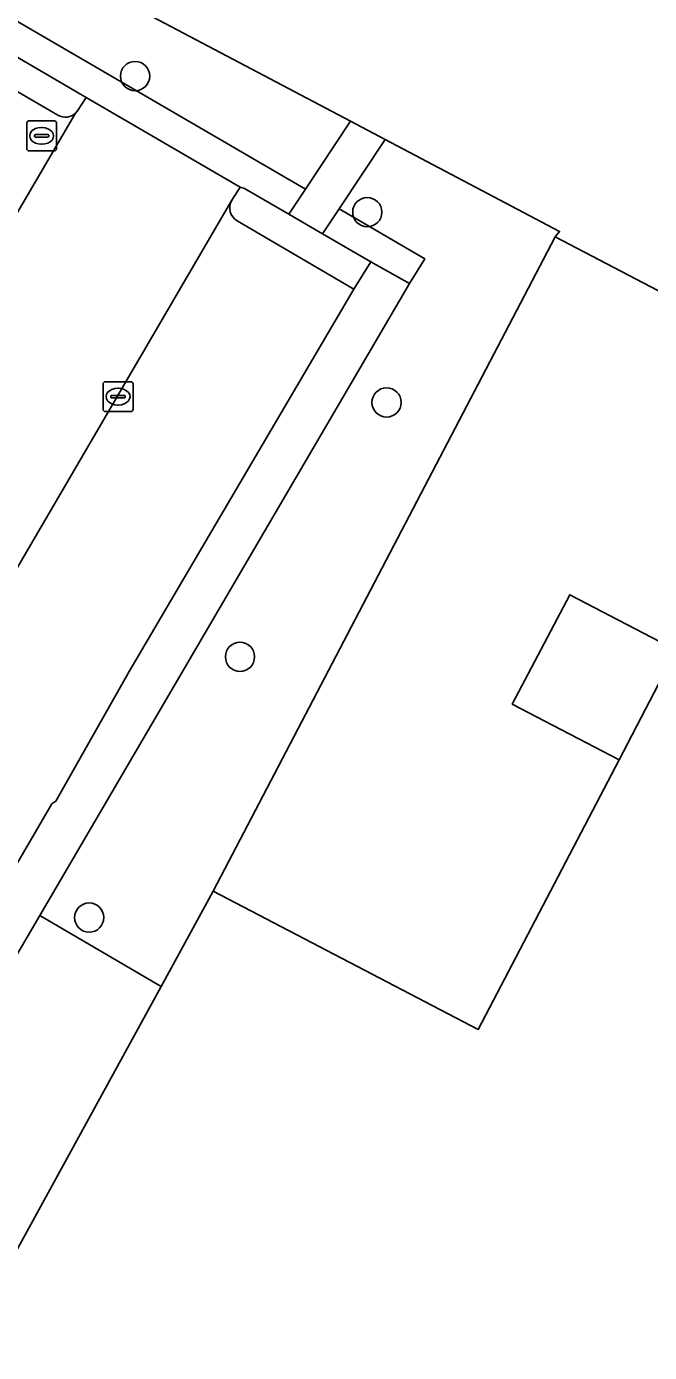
# Model space of a CAD drawing. Extents: x 160663 to 161506, y 382245 to 383291.
# Drawn here: x 161075.4 to 161096.23, y 383115.21 to 383159.56 of the extents above; entities that cross this region are included whole.
import ezdxf

# ---------------------------------------------------------------- set-up
doc = ezdxf.new("R2010")
doc.units = 0
for name, color, linetype in [('IMGEO_Boom', 7, 'Continuous'), ('IMGEO_Erf', 7, 'Continuous'), ('IMGEO_Groenvoorziening', 7, 'Continuous'), ('IMGEO_Hek', 7, 'Continuous'), ('IMGEO_Kolk', 7, 'Continuous'), ('IMGEO_Pand', 7, 'Continuous'), ('IMGEO_Pand_overbouw', 7, 'Continuous'), ('IMGEO_Parkeervlak_open', 7, 'Continuous'), ('IMGEO_Rijbaan_lokaal_open', 7, 'Continuous'), ('IMGEO_Rioolput', 7, 'Continuous'), ('IMGEO_Verkeerseiland_open', 7, 'Continuous'), ('IMGEO_Voetpad_open', 7, 'Continuous')]:
    doc.layers.add(name, color=color, linetype=linetype)

msp = doc.modelspace()

# ---------------------------------------------------------------- linework, layer by layer
at = {"layer": 'IMGEO_Boom'}
for centre in [(161079.03, 383157.901), (161086.795, 383153.349), (161087.441, 383146.985), (161082.538, 383138.478), (161077.495, 383129.758)]:
    msp.add_circle(centre, 0.489, dxfattribs=at)
at = {"layer": 'IMGEO_Erf'}
for points in [[(161027.92, 383127.435), (161047.75, 383174.531), (161054.092, 383171.863), (161058.7, 383169.924), (161059.994, 383169.339), (161060.373, 383169.88), (161062.233, 383169.04), (161086.232, 383156.39), (161087.388, 383155.781), (161093.226, 383152.703), (161093.072, 383152.528), (161101.931, 383147.903)], [(161097.125, 383138.696), (161093.57, 383140.552), (161091.641, 383136.9), (161095.213, 383135.035), (161090.502, 383126.011), (161081.643, 383130.636), (161079.899, 383127.453), (161073.943, 383116.587), (161065.61, 383101.151), (161068.42, 383099.635), (161073.394, 383096.951), (161074.541, 383099.075), (161077.907, 383097.519), (161076.801, 383095.11), (161077.963, 383094.489), (161078.933, 383096.567), (161079.108, 383096.485), (161083.813, 383094.296), (161087.456, 383100.482), (161087.558, 383100.425), (161091.236, 383098.389), (161093.838, 383096.949), (161097.716, 383094.802)]]:
    msp.add_lwpolyline(points, dxfattribs=at)
at = {"layer": 'IMGEO_Groenvoorziening'}
for points in [[(161062.233, 383169.04), (161060.373, 383169.88), (161059.994, 383169.339), (161059.721, 383168.691), (161084.726, 383154.118), (161086.232, 383156.39)], [(161059.721, 383168.691), (161059.331, 383167.766), (161077.39, 383157.18), (161082.548, 383154.181), (161082.691, 383154.138), (161084.17, 383153.279), (161084.726, 383154.118)], [(161075.846, 383129.833), (161079.899, 383127.453), (161081.643, 383130.636), (161093.072, 383152.528), (161093.226, 383152.703), (161087.388, 383155.781), (161085.851, 383153.463), (161088.714, 383151.794), (161088.203, 383150.961)], [(161086.912, 383151.687), (161088.203, 383150.961), (161088.714, 383151.794), (161085.851, 383153.463), (161085.296, 383152.625)], [(161088.203, 383150.961), (161086.912, 383151.687), (161086.349, 383150.769), (161078.827, 383137.985), (161076.385, 383133.656), (161076.251, 383133.558), (161070.112, 383123.046), (161070.095, 383122.895), (161067.53, 383118.622), (161061.432, 383108.156), (161062.815, 383107.553), (161075.846, 383129.833)], [(161073.943, 383116.587), (161079.899, 383127.453), (161075.846, 383129.833), (161062.815, 383107.553), (161063.724, 383107.157), (161066.973, 383105.421), (161065.615, 383102.832), (161062.342, 383104.492), (161061.636, 383103.295), (161065.61, 383101.151)]]:
    msp.add_lwpolyline(points, close=True, dxfattribs=at)
at = {"layer": 'IMGEO_Hek'}
for points in [[(161062.233, 383169.04), (161086.232, 383156.39)], [(161086.232, 383156.39), (161087.388, 383155.781)], [(161087.388, 383155.781), (161093.226, 383152.703)], [(161093.226, 383152.703), (161093.072, 383152.528)]]:
    msp.add_lwpolyline(points, dxfattribs=at)
at = {"layer": 'IMGEO_Kolk'}
for p, q in [((161077.96, 383146.753), (161077.96, 383147.605)), ((161078.035, 383147.679), (161078.887, 383147.679)), ((161078.448, 383147.459), (161078.473, 383147.459)), ((161078.961, 383147.605), (161078.961, 383146.753)), ((161078.219, 383147.173), (161078.219, 383147.185)), ((161078.657, 383147.136), (161078.259, 383147.136)), ((161078.262, 383147.222), (161078.66, 383147.222)), ((161078.703, 383147.185), (161078.703, 383147.173)), ((161078.887, 383146.679), (161078.035, 383146.679)), ((161078.471, 383146.899), (161078.446, 383146.899))]:
    msp.add_line(p, q, dxfattribs=at)
for points in [[(161077.96, 383146.753), (161077.96, 383147.605)], [(161078.035, 383147.679), (161078.887, 383147.679)], [(161078.961, 383147.605), (161078.961, 383146.753)], [(161078.887, 383146.679), (161078.035, 383146.679)]]:
    msp.add_lwpolyline(points, dxfattribs=at)
for centre, radius, start, end in [((161078.037, 383147.603), 0.0765, 91.552, 178.448), ((161078.037, 383147.603), 0.0765, 91.552, 178.448), ((161078.885, 383147.603), 0.0765, 1.552, 88.448), ((161078.885, 383147.603), 0.0765, 1.552, 88.448), ((161078.259, 383147.182), 0.0403, 85.8775, 175.7526), ((161078.256, 383147.172), 0.0366, 178.938, 274.7102), ((161078.66, 383147.179), 0.043, 264.8664, 352.4533), ((161078.664, 383147.184), 0.0386, 1.7309, 96.639), ((161078.037, 383146.755), 0.0765, 181.552, 268.448), ((161078.037, 383146.755), 0.0765, 181.552, 268.448), ((161078.885, 383146.755), 0.0765, 271.552, 358.448), ((161078.885, 383146.755), 0.0765, 271.552, 358.448)]:
    msp.add_arc(centre, radius, start, end, dxfattribs=at)
for centre, major_axis, ratio, start_param, end_param in [((161078.447, 383147.179), (-0.387, 0.002), 0.722429, 4.712389, 7.853982), ((161078.472, 383147.179), (-0.39, 0.002), 0.717154, 1.570796, 4.712389)]:
    msp.add_ellipse(centre, major_axis=major_axis, ratio=ratio, start_param=start_param, end_param=end_param, dxfattribs=at)
at = {"layer": 'IMGEO_Pand'}
msp.add_lwpolyline([(161121.403, 383136.321), (161120.748, 383136.427), (161115.538, 383140.311), (161107.028, 383144.962), (161101.931, 383147.903), (161093.072, 383152.528), (161081.643, 383130.636), (161090.502, 383126.011), (161095.213, 383135.035), (161091.641, 383136.9), (161093.57, 383140.552), (161097.125, 383138.696), (161099.139, 383142.555), (161102.611, 383140.477), (161116.598, 383132.104), (161123.247, 383129.032), (161127.423, 383127.878), (161128.643, 383135.145)], close=True, dxfattribs=at)
at = {"layer": 'IMGEO_Pand_overbouw'}
msp.add_lwpolyline([(161097.125, 383138.696), (161093.57, 383140.552), (161091.641, 383136.9), (161095.213, 383135.035)], close=True, dxfattribs=at)
at = {"layer": 'IMGEO_Parkeervlak_open'}
msp.add_lwpolyline([(161076.449, 383156.598), (161072.561, 383158.858), (161063.746, 383143.845), (161068.056, 383141.322), (161069.353, 383143.536), (161077.04, 383156.658)], dxfattribs=at)
msp.add_arc((161076.705, 383157.02), 0.493, 238.7718, 312.8221, dxfattribs=at)
at = {"layer": 'IMGEO_Rijbaan_lokaal_open'}
msp.add_lwpolyline([(161077.39, 383157.18), (161077.109, 383156.737), (161077.04, 383156.658), (161069.353, 383143.536), (161074.527, 383140.491), (161082.261, 383153.748), (161082.548, 383154.181)], close=True, dxfattribs=at)
msp.add_lwpolyline([(161082.261, 383153.748), (161074.527, 383140.491), (161071.954, 383136.059), (161069.054, 383131.162), (161065.8, 383125.603), (161063.226, 383121.171), (161060.401, 383116.183), (161057.102, 383110.696), (161061.432, 383108.156), (161067.53, 383118.622), (161070.095, 383122.895), (161070.112, 383123.046), (161076.251, 383133.558), (161076.385, 383133.656), (161078.827, 383137.985), (161086.349, 383150.769), (161082.447, 383153.06)], dxfattribs=at)
msp.add_arc((161082.703, 383153.498), 0.508, 150.5609, 239.6955, dxfattribs=at)
at = {"layer": 'IMGEO_Rioolput'}
for p, q in [((161075.405, 383155.474), (161075.405, 383156.326)), ((161075.48, 383156.4), (161076.332, 383156.4)), ((161076.406, 383156.326), (161076.406, 383155.474)), ((161075.664, 383155.894), (161075.664, 383155.906)), ((161076.102, 383155.857), (161075.704, 383155.857)), ((161075.707, 383155.943), (161076.105, 383155.943)), ((161075.893, 383156.18), (161075.918, 383156.18)), ((161076.148, 383155.906), (161076.148, 383155.894)), ((161076.332, 383155.4), (161075.48, 383155.4)), ((161075.916, 383155.62), (161075.891, 383155.62))]:
    msp.add_line(p, q, dxfattribs=at)
for points in [[(161075.405, 383155.474), (161075.405, 383156.326)], [(161075.48, 383156.4), (161076.332, 383156.4)], [(161076.406, 383156.326), (161076.406, 383155.474)], [(161076.332, 383155.4), (161075.48, 383155.4)]]:
    msp.add_lwpolyline(points, dxfattribs=at)
for centre, radius, start, end in [((161075.482, 383156.324), 0.0765, 91.552, 178.448), ((161075.482, 383156.324), 0.0765, 91.552, 178.448), ((161076.33, 383156.324), 0.0765, 1.552, 88.448), ((161076.33, 383156.324), 0.0765, 1.552, 88.448), ((161075.704, 383155.903), 0.0403, 85.8775, 175.7526), ((161075.701, 383155.893), 0.0366, 178.938, 274.7102), ((161076.105, 383155.9), 0.043, 264.8664, 352.4533), ((161076.109, 383155.905), 0.0386, 1.7309, 96.639), ((161075.482, 383155.476), 0.0765, 181.552, 268.448), ((161075.482, 383155.476), 0.0765, 181.552, 268.448), ((161076.33, 383155.476), 0.0765, 271.552, 358.448), ((161076.33, 383155.476), 0.0765, 271.552, 358.448)]:
    msp.add_arc(centre, radius, start, end, dxfattribs=at)
for centre, major_axis, ratio, start_param, end_param in [((161075.892, 383155.9), (-0.387, 0.002), 0.722429, 4.712389, 7.853982), ((161075.917, 383155.9), (-0.39, 0.002), 0.717154, 1.570796, 4.712389)]:
    msp.add_ellipse(centre, major_axis=major_axis, ratio=ratio, start_param=start_param, end_param=end_param, dxfattribs=at)
at = {"layer": 'IMGEO_Verkeerseiland_open'}
msp.add_lwpolyline([(161082.447, 383153.06), (161086.349, 383150.769), (161086.912, 383151.687), (161085.296, 383152.625), (161084.17, 383153.279), (161082.691, 383154.138), (161082.548, 383154.181), (161082.261, 383153.748)], dxfattribs=at)
msp.add_arc((161082.703, 383153.498), 0.508, 150.5609, 239.6955, dxfattribs=at)
at = {"layer": 'IMGEO_Voetpad_open'}
for points in [[(161077.04, 383156.658), (161077.109, 383156.737), (161077.39, 383157.18), (161059.331, 383167.766), (161039.378, 383120.485), (161041.354, 383119.69), (161042.183, 383121.612), (161046.214, 383131.228), (161051.654, 383128.065), (161047.393, 383120.682), (161045.421, 383117.312), (161047.361, 383116.134), (161047.618, 383116.259), (161062.468, 383141.622)], [(161062.468, 383141.622), (161066.773, 383139.128), (161068.056, 383141.322), (161063.746, 383143.845), (161072.561, 383158.858), (161076.449, 383156.598)]]:
    msp.add_lwpolyline(points, dxfattribs=at)
msp.add_lwpolyline([(161084.17, 383153.279), (161085.296, 383152.625), (161085.851, 383153.463), (161087.388, 383155.781), (161086.232, 383156.39), (161084.726, 383154.118)], close=True, dxfattribs=at)
msp.add_arc((161076.705, 383157.02), 0.493, 238.7718, 312.8221, dxfattribs=at)

doc.saveas('drawing.dxf')
